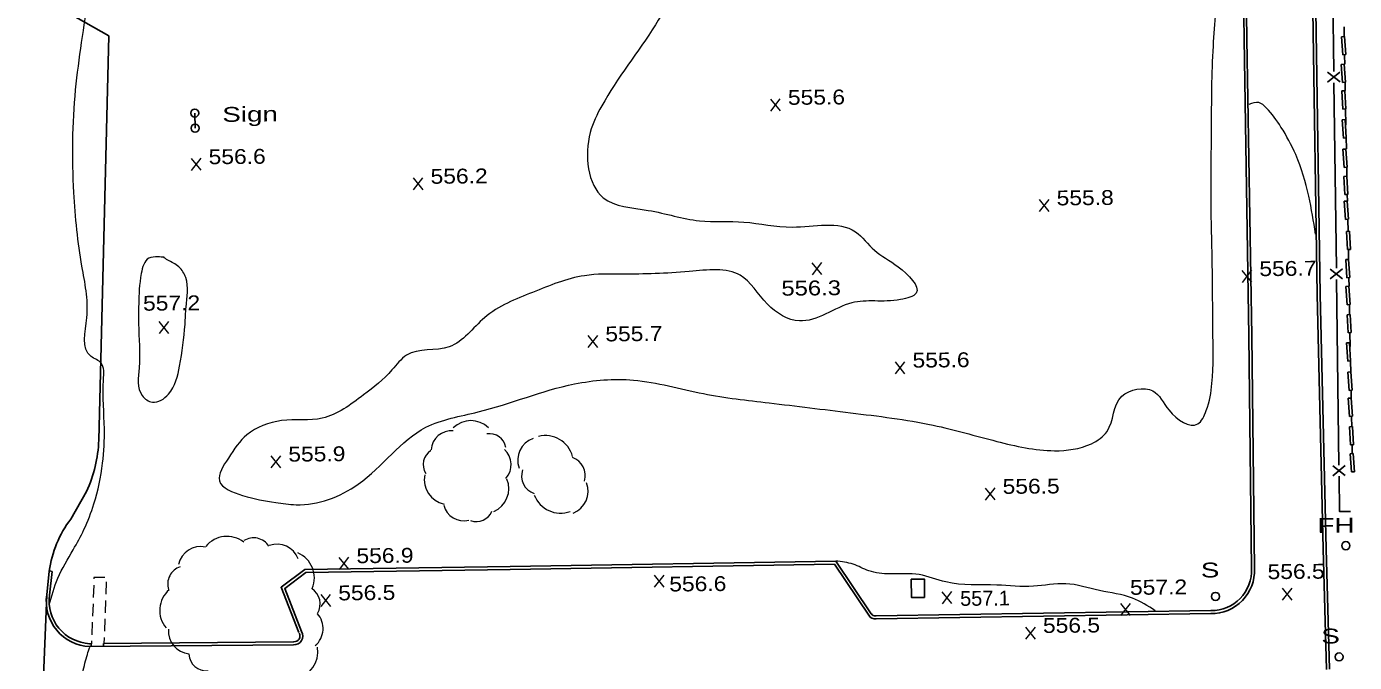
# Model space of a CAD drawing. Extents: x 2361708 to 2370558, y 6977955 to 6991887.
# Drawn here: x 2366537.7 to 2366967.2, y 6984519.7 to 6984725.2 of the extents above; entities that cross this region are included whole.
import ezdxf

# ---------------------------------------------------------------- set-up
doc = ezdxf.new("R2010")
doc.units = 0
doc.header["$LTSCALE"] = 1.9
for name, color, linetype, lineweight in [('13', 7, 'Continuous', 13), ('17', 7, 'Continuous', 25), ('2', 7, 'Continuous', 25), ('20', 7, 'Continuous', 25), ('21', 7, 'Continuous', 25), ('23', 7, 'Continuous', 25), ('29', 7, 'Continuous', 13), ('31', 7, 'Continuous', 13), ('35', 7, 'Continuous', 13)]:
    doc.layers.add(name, color=color, linetype=linetype, lineweight=lineweight)

msp = doc.modelspace()

# ---------------------------------------------------------------- linework, layer by layer
at = {"layer": '13'}
for p, q in [((2366559.387, 6984544.702), (2366559.235, 6984540.7)), ((2366563.375, 6984541.799), (2366563.517, 6984545.801)), ((2366559.164, 6984538.699), (2366559.012, 6984534.697)), ((2366563.152, 6984535.797), (2366563.304, 6984539.799)), ((2366558.941, 6984532.697), (2366558.789, 6984528.695)), ((2366562.939, 6984529.795), (2366563.081, 6984533.796)), ((2366562.797, 6984525.793), (2366562.868, 6984527.794)), ((2366558.718, 6984526.695), (2366558.687, 6984525.784))]:
    msp.add_line(p, q, dxfattribs=at)
msp.add_lwpolyline([(2366562.993, 6984547.216), (2366559.473, 6984547.183), (2366559.458, 6984546.702)], dxfattribs=at)
at = {"layer": '17'}
for p, q in [((2366960.486, 6984710.708), (2366959.695, 6984770.703)), ((2366962.488, 6984707.337), (2366958.448, 6984710.478)), ((2366962.448, 6984710.536), (2366958.488, 6984707.279)), ((2366961.321, 6984647.112), (2366960.53, 6984707.108)), ((2366963.334, 6984643.742), (2366959.284, 6984646.883)), ((2366963.283, 6984646.941), (2366959.334, 6984643.683)), ((2366962.157, 6984583.517), (2366961.366, 6984643.513)), ((2366964.169, 6984580.147), (2366960.129, 6984583.288)), ((2366964.128, 6984583.346), (2366960.169, 6984580.088))]:
    msp.add_line(p, q, dxfattribs=at)
msp.add_lwpolyline([(2366965.93, 6984568.472), (2366962.35, 6984568.498), (2366962.201, 6984579.918)], dxfattribs=at)
at = {"layer": '2'}
for p, q in [((2366963.808, 6984725.2), (2366963.868, 6984722.08)), ((2366963.928, 6984722.051), (2366962.969, 6984721.982)), ((2366963.365, 6984716.105), (2366962.969, 6984721.982)), ((2366964.324, 6984716.174), (2366963.928, 6984722.051)), ((2366964.324, 6984716.174), (2366963.365, 6984716.105)), ((2366963.873, 6984713.11), (2366962.914, 6984713.041)), ((2366963.31, 6984707.164), (2366962.914, 6984713.041)), ((2366964.269, 6984707.233), (2366963.873, 6984713.11)), ((2366963.987, 6984715.901), (2366964.043, 6984713.141)), ((2366964.005, 6984704.521), (2366963.046, 6984704.451)), ((2366963.442, 6984698.575), (2366963.046, 6984704.451)), ((2366964.269, 6984707.233), (2366963.31, 6984707.164)), ((2366964.401, 6984698.644), (2366964.005, 6984704.521)), ((2366964.15, 6984707.192), (2366964.205, 6984704.573)), ((2366964.134, 6984695.162), (2366963.175, 6984695.093)), ((2366963.571, 6984689.216), (2366963.175, 6984695.093)), ((2366964.401, 6984698.644), (2366963.442, 6984698.575)), ((2366964.53, 6984689.285), (2366964.134, 6984695.162)), ((2366964.311, 6984698.693), (2366964.41, 6984693.534)), ((2366964.53, 6984689.285), (2366963.571, 6984689.216)), ((2366964.489, 6984689.395), (2366964.564, 6984685.695)), ((2366964.395, 6984685.663), (2366963.435, 6984685.594)), ((2366963.831, 6984679.718), (2366963.435, 6984685.594)), ((2366964.791, 6984679.787), (2366964.395, 6984685.663)), ((2366964.791, 6984679.787), (2366963.831, 6984679.718)), ((2366964.669, 6984679.886), (2366964.729, 6984676.766)), ((2366964.658, 6984676.896), (2366963.699, 6984676.826)), ((2366964.095, 6984670.95), (2366963.699, 6984676.826)), ((2366965.054, 6984671.019), (2366964.658, 6984676.896)), ((2366964.825, 6984668.867), (2366963.865, 6984668.798)), ((2366965.054, 6984671.019), (2366964.095, 6984670.95)), ((2366965.22, 6984662.991), (2366964.825, 6984668.867)), ((2366964.844, 6984670.957), (2366964.884, 6984668.847)), ((2366964.261, 6984662.921), (2366963.865, 6984668.798)), ((2366965.22, 6984662.991), (2366964.261, 6984662.921)), ((2366965, 6984662.968), (2366965.078, 6984659.049)), ((2366965.507, 6984659.093), (2366964.548, 6984659.024)), ((2366964.944, 6984653.147), (2366964.548, 6984659.024)), ((2366965.903, 6984653.216), (2366965.507, 6984659.093)), ((2366965.903, 6984653.216), (2366964.944, 6984653.147)), ((2366965.196, 6984652.95), (2366965.254, 6984650.04)), ((2366965.284, 6984650.01), (2366964.325, 6984649.941)), ((2366964.72, 6984644.065), (2366964.325, 6984649.941)), ((2366965.68, 6984644.134), (2366965.284, 6984650.01)), ((2366965.68, 6984644.134), (2366964.72, 6984644.065)), ((2366965.372, 6984643.871), (2366965.417, 6984641.321)), ((2366965.376, 6984641.311), (2366964.417, 6984641.242)), ((2366964.813, 6984635.365), (2366964.417, 6984641.242)), ((2366965.773, 6984635.434), (2366965.376, 6984641.311)), ((2366965.773, 6984635.434), (2366964.813, 6984635.365)), ((2366965.532, 6984635.442), (2366965.593, 6984632.252)), ((2366965.744, 6984632.194), (2366964.784, 6984632.125)), ((2366965.18, 6984626.248), (2366964.784, 6984632.125)), ((2366966.14, 6984626.317), (2366965.744, 6984632.194)), ((2366966.14, 6984626.317), (2366965.18, 6984626.248)), ((2366965.71, 6984626.223), (2366965.792, 6984621.794)), ((2366965.53, 6984623.081), (2366964.571, 6984623.012)), ((2366964.967, 6984617.136), (2366964.571, 6984623.012)), ((2366965.926, 6984617.205), (2366965.53, 6984623.081)), ((2366965.926, 6984617.205), (2366964.967, 6984617.136)), ((2366966.001, 6984613.615), (2366965.041, 6984613.546)), ((2366965.437, 6984607.67), (2366965.041, 6984613.546)), ((2366965.887, 6984617.075), (2366965.952, 6984613.515)), ((2366966.396, 6984607.739), (2366966.001, 6984613.615)), ((2366966.091, 6984605.196), (2366965.131, 6984605.126)), ((2366965.527, 6984599.25), (2366965.131, 6984605.126)), ((2366966.396, 6984607.739), (2366965.437, 6984607.67)), ((2366966.068, 6984607.556), (2366966.11, 6984605.306)), ((2366966.487, 6984599.319), (2366966.091, 6984605.196)), ((2366966.487, 6984599.319), (2366965.527, 6984599.25)), ((2366966.498, 6984595.98), (2366965.539, 6984595.91)), ((2366965.935, 6984590.033), (2366965.539, 6984595.91)), ((2366966.229, 6984599.137), (2366966.29, 6984595.867)), ((2366966.895, 6984590.103), (2366966.498, 6984595.98)), ((2366966.895, 6984590.103), (2366965.935, 6984590.033)), ((2366966.406, 6984589.908), (2366966.462, 6984587.229)), ((2366966.762, 6984587.252), (2366965.802, 6984587.182)), ((2366966.198, 6984581.306), (2366965.802, 6984587.182)), ((2366967.157, 6984581.375), (2366966.762, 6984587.252)), ((2366967.157, 6984581.375), (2366966.198, 6984581.306)), ((2366551.983, 6984566.052), (2366557.108, 6984575.002)), ((2366545.033, 6984549.265), (2366544.176, 6984541.607)), ((2366545.984, 6984549.154), (2366545.042, 6984549.355)), ((2366545.984, 6984549.154), (2366545.126, 6984541.496)), ((2366542.057, 6984486.774), (2366544.176, 6984541.607)), ((2366812.474, 6984534.78), (2366920.703, 6984536.471)), ((2366812.493, 6984533.82), (2366920.721, 6984535.511)), ((2366558.056, 6984525.798), (2366558.656, 6984525.804)), ((2366558.066, 6984524.838), (2366624.023, 6984525.456)), ((2366558.586, 6984525.823), (2366558.595, 6984524.863)), ((2366562.506, 6984525.841), (2366624.014, 6984526.416)), ((2366562.506, 6984525.841), (2366562.506, 6984524.88))]:
    msp.add_line(p, q, dxfattribs=at)
for points in [[(2366951.546, 6984874.55), (2366952.26, 6984821.595), (2366953.678, 6984730.423), (2366955.082, 6984638.643), (2366957.064, 6984556.407), (2366958.135, 6984517.486)], [(2366952.506, 6984874.559), (2366953.22, 6984821.604), (2366954.638, 6984730.443), (2366956.042, 6984638.662), (2366958.024, 6984556.437), (2366959.095, 6984517.515)], [(2366933.854, 6984550.047), (2366933.008, 6984625.262), (2366931.445, 6984721.202), (2366930.273, 6984802.254), (2366929.207, 6984868.007)], [(2366934.814, 6984550.056), (2366933.968, 6984625.271), (2366932.404, 6984721.221), (2366931.233, 6984802.273), (2366930.167, 6984868.027)], [(2366561.031, 6984591.54), (2366564.227, 6984722.216), (2366551.86, 6984729.249), (2366553.001, 6984773.232)], [(2366625.726, 6984529.392), (2366619.996, 6984544.009), (2366627.672, 6984549.732), (2366694.046, 6984550.704), (2366799.454, 6984552.497), (2366810.887, 6984535.495)], [(2366626.623, 6984529.741), (2366621.16, 6984543.68), (2366628.001, 6984548.775), (2366694.065, 6984549.744), (2366798.953, 6984551.532), (2366810.092, 6984534.958)]]:
    msp.add_lwpolyline(points, dxfattribs=at)
for centre, radius, start, end in [((2366517.128, 6984593.219), 43.935, 335.5034, 357.80979), ((2366579.764, 6984544.717), 35.028, 142.47665, 172.53929), ((2366920.917, 6984549.42), 13.911, 269.19386, 2.61759), ((2366920.917, 6984549.42), 12.951, 269.19386, 2.61759), ((2366558.757, 6984539.548), 14.726, 171.96422, 267.30988), ((2366558.757, 6984539.548), 13.766, 171.96422, 267.30988), ((2366812.087, 6984536.069), 2.284, 209.11488, 280.22146), ((2366812.087, 6984536.069), 1.324, 209.11488, 280.22146), ((2366624.223, 6984528.265), 2.816, 265.92814, 31.59255), ((2366624.223, 6984528.265), 1.856, 265.92814, 31.59255)]:
    msp.add_arc(centre, radius, start, end, dxfattribs=at)
at = {"layer": '20'}
msp.add_circle((2366964.375, 6984557.477), 1.3, dxfattribs=at)
at = {"layer": '21'}
msp.add_line((2366592.202, 6984692.401), (2366592.086, 6984697.27), dxfattribs=at)
for centre in [(2366592.076, 6984697.28), (2366592.192, 6984692.411), (2366922.219, 6984541.055), (2366962.207, 6984521.535)]:
    msp.add_circle(centre, 1.3, dxfattribs=at)
at = {"layer": '23'}
msp.add_lwpolyline([(2366823.811, 6984546.649), (2366823.857, 6984540.739), (2366828.097, 6984540.769), (2366828.051, 6984546.679)], close=True, dxfattribs=at)
at = {"layer": '29'}
for centre, radius, start, end in [((2366681.39, 6984589.888), 8.016, 45.23959, 135.23959), ((2366675.182, 6984587.974), 6.684, 85.86398, 175.86398), ((2366687.447, 6984588.314), 5.341, 10.00844, 100.00844), ((2366704.05, 6984585.045), 7.519, 109.47537, 199.47537), ((2366705.531, 6984584.037), 9.018, 14.59488, 104.59488), ((2366671.284, 6984583.662), 5.341, 122.23438, 212.23438), ((2366687.739, 6984583.656), 6.684, 317.70923, 47.70923), ((2366712.373, 6984580.201), 6.009, 342.28336, 72.28336), ((2366674.34, 6984578.754), 8.016, 168.35845, 258.35845), ((2366685.635, 6984575.896), 8.016, 292.89956, 22.89956), ((2366703.772, 6984580.008), 6.009, 161.14848, 251.14848), ((2366711.746, 6984575.034), 7.519, 291.32599, 21.32599), ((2366679.065, 6984572.192), 6.684, 194.30644, 284.30644), ((2366710.331, 6984577.01), 9.018, 200.61159, 290.61159), ((2366683.199, 6984570.594), 5.341, 248.90161, 338.90161), ((2366602.508, 6984551.715), 8.771, 51.50699, 141.50699), ((2366611.113, 6984554.176), 5.844, 32.40633, 122.40633), ((2366618.713, 6984550.639), 7.313, 20.41949, 110.41949), ((2366593.984, 6984549.87), 7.313, 77.81988, 167.81988), ((2366621.993, 6984547.027), 8.771, 337.24655, 67.24655), ((2366589.161, 6984545.07), 5.844, 107.83831, 197.83831), ((2366589.507, 6984536.585), 8.771, 130.67444, 220.67444), ((2366626.793, 6984538.716), 5.844, 327.62205, 57.62205), ((2366626.258, 6984530.682), 7.313, 311.08885, 41.08885), ((2366590.867, 6984529.834), 7.313, 174.97531, 264.97531), ((2366623.123, 6984523.116), 8.771, 280.02057, 10.02057), ((2366595.958, 6984522.834), 5.844, 184.1352, 274.1352)]:
    msp.add_arc(centre, radius, start, end, dxfattribs=at)
at = {"layer": '31'}
for p, q in [((2366781.499, 6984697.973), (2366778.382, 6984701.824)), ((2366778.419, 6984697.944), (2366781.461, 6984701.853)), ((2366594.132, 6984678.789), (2366591.016, 6984682.639)), ((2366591.052, 6984678.76), (2366594.095, 6984682.669)), ((2366665.916, 6984672.462), (2366662.799, 6984676.312)), ((2366662.836, 6984672.432), (2366665.879, 6984676.342)), ((2366868.412, 6984665.479), (2366865.296, 6984669.33)), ((2366865.332, 6984665.45), (2366868.375, 6984669.359)), ((2366794.923, 6984645.089), (2366791.806, 6984648.939)), ((2366791.842, 6984645.059), (2366794.886, 6984648.968)), ((2366933.983, 6984642.612), (2366930.866, 6984646.463)), ((2366930.903, 6984642.582), (2366933.946, 6984646.492)), ((2366583.724, 6984626.027), (2366580.607, 6984629.878)), ((2366580.644, 6984625.998), (2366583.687, 6984629.907)), ((2366722.444, 6984621.527), (2366719.326, 6984625.378)), ((2366719.364, 6984621.498), (2366722.406, 6984625.407)), ((2366821.789, 6984613.043), (2366818.672, 6984616.893)), ((2366818.709, 6984613.013), (2366821.752, 6984616.922)), ((2366619.908, 6984582.66), (2366616.792, 6984586.51)), ((2366616.828, 6984582.63), (2366619.871, 6984586.54)), ((2366850.939, 6984572.238), (2366847.822, 6984576.089)), ((2366847.859, 6984572.209), (2366850.902, 6984576.118)), ((2366641.942, 6984549.838), (2366638.825, 6984553.688)), ((2366638.862, 6984549.809), (2366641.905, 6984553.717)), ((2366743.892, 6984544.108), (2366740.774, 6984547.958)), ((2366740.811, 6984544.079), (2366743.855, 6984547.988)), ((2366636.056, 6984537.821), (2366632.939, 6984541.672)), ((2366632.977, 6984537.792), (2366636.019, 6984541.701)), ((2366836.967, 6984538.734), (2366833.85, 6984542.584)), ((2366833.887, 6984538.704), (2366836.93, 6984542.613)), ((2366947.001, 6984539.911), (2366943.884, 6984543.761)), ((2366943.921, 6984539.882), (2366946.964, 6984543.791)), ((2366894.726, 6984534.913), (2366891.609, 6984538.764)), ((2366891.646, 6984534.884), (2366894.69, 6984538.793)), ((2366863.987, 6984527.29), (2366860.87, 6984531.141)), ((2366860.907, 6984527.261), (2366863.95, 6984531.17))]:
    msp.add_line(p, q, dxfattribs=at)
at = {"layer": '35'}
for points in [[(2366616.238, 6984269.629), (2366617.257, 6984265.529), (2366612.85, 6984260.957), (2366611.713, 6984258.556), (2366614.751, 6984253.585), (2366619.148, 6984248.586), (2366623.396, 6984244.596), (2366625.355, 6984241.615), (2366624.736, 6984239.379), (2366620.602, 6984236.689), (2366611.32, 6984235.761), (2366606.487, 6984231.855), (2366607.165, 6984225.731), (2366607.938, 6984221.218), (2366603.508, 6984214.945), (2366598.431, 6984212.497), (2366594.583, 6984206.95), (2366592.4, 6984203.049), (2366586.651, 6984207.175), (2366580.41, 6984213.496), (2366573.314, 6984210.968), (2366567.93, 6984209.326), (2366562.787, 6984205.378), (2366561.484, 6984198.275), (2366562.329, 6984194.593), (2366558.862, 6984188.039), (2366553.241, 6984183.856), (2366546.499, 6984180.882), (2366541.568, 6984176.794), (2366538.663, 6984168.856), (2366536.147, 6984159.012), (2366533.211, 6984153.294), (2366532.053, 6984155.243), (2366531.588, 6984160.909), (2366529.893, 6984171.973), (2366529.2, 6984185.987), (2366527.875, 6984199.065), (2366526.8, 6984211.236), (2366525.973, 6984222.368), (2366523.017, 6984224.07), (2366520.236, 6984220.963), (2366515.647, 6984219.8), (2366508.297, 6984222.92), (2366500.106, 6984230.342), (2366492.565, 6984239.921), (2366488.812, 6984253.836), (2366489.162, 6984265.35), (2366489.964, 6984280.938), (2366491.096, 6984301.74), (2366492.987, 6984322.659), (2366494.917, 6984345.798), (2366496.36, 6984366.463), (2366497.62, 6984389.636), (2366498.933, 6984409.26), (2366499.058, 6984429.722), (2366499.12, 6984446.413), (2366500.618, 6984472.789), (2366501.778, 6984496.971), (2366503.612, 6984530.2), (2366503.95, 6984558.835), (2366504.755, 6984585.623), (2366506.279, 6984615.62), (2366506.937, 6984645.187), (2366506.725, 6984661.196), (2366506.585, 6984689.546), (2366507.504, 6984725.417), (2366507.324, 6984759.026), (2366508.274, 6984795.798), (2366508.777, 6984829.134), (2366507.415, 6984861.863), (2366506.762, 6984887.427), (2366506.583, 6984914.597), (2366506.548, 6984930.957), (2366507.647, 6984949.919), (2366508.568, 6984956.168)], [(2366544.957, 6984538.324), (2366547.785, 6984546.941), (2366552.767, 6984556.169), (2366556.236, 6984562.652), (2366559.446, 6984571.013), (2366562.272, 6984584.101), (2366562.836, 6984595.267), (2366562.545, 6984611.095), (2366561.804, 6984616.448), (2366558.533, 6984618.637), (2366557.144, 6984631.155), (2366555.575, 6984647.78), (2366552.968, 6984671.607), (2366553.552, 6984704.834), (2366557.581, 6984735.424), (2366559.384, 6984753.032), (2366561.071, 6984772.239), (2366562.539, 6984785.043), (2366566.237, 6984792.669), (2366566.572, 6984798.342), (2366563.307, 6984795.761), (2366553.76, 6984790.17), (2366546.481, 6984791.131), (2366538.675, 6984796.917), (2366533.333, 6984806.546), (2366530.614, 6984823.231), (2366528.395, 6984858.822), (2366526.35, 6984886.684), (2366524.454, 6984918.887), (2366523.407, 6984935.278), (2366522.612, 6984946.371), (2366522.164, 6984955.587)], [(2366899.545, 6984848.084), (2366903.913, 6984846.285), (2366906.169, 6984837.207), (2366898.198, 6984824.67), (2366885.745, 6984821.751), (2366872.922, 6984816.809), (2366845.31, 6984810.516), (2366816.539, 6984800.072), (2366796.323, 6984784.789), (2366774.689, 6984770.362), (2366755.428, 6984749.308), (2366741.082, 6984725.82), (2366723.69, 6984699.583), (2366719.982, 6984690.977), (2366724.213, 6984669.907), (2366738.732, 6984665.835), (2366755.295, 6984662.502), (2366769.7, 6984662.049), (2366785.326, 6984660.458), (2366805.751, 6984658.912), (2366811.959, 6984652.941), (2366819.63, 6984647.564), (2366825.421, 6984639.129), (2366820.351, 6984636.99), (2366804.56, 6984635.94), (2366787.625, 6984630.088), (2366777.312, 6984635.56), (2366768.493, 6984644.897), (2366752.031, 6984646.08), (2366730.358, 6984645.254), (2366718.082, 6984644.737), (2366701.363, 6984639.338), (2366685.8, 6984631.159), (2366674.369, 6984621.77), (2366660.564, 6984619.028), (2366655.849, 6984614.253), (2366646.645, 6984606.185), (2366633.307, 6984598.678), (2366620.124, 6984597.882), (2366608.936, 6984593.326), (2366602.938, 6984585.769), (2366600.067, 6984578.451), (2366607.553, 6984573.702), (2366618.245, 6984571.433), (2366624.852, 6984570.716), (2366644.95, 6984577.348), (2366666.856, 6984595.737), (2366683.75, 6984600.718), (2366714.895, 6984609.735), (2366733.954, 6984610.997), (2366756.587, 6984606.602), (2366777.847, 6984603.624), (2366804.158, 6984600.424), (2366830.848, 6984596.418), (2366851.459, 6984591.184), (2366870.118, 6984588.161), (2366882.077, 6984590.425), (2366887.15, 6984594.404), (2366891.922, 6984605.75), (2366901.966, 6984607.486), (2366907.205, 6984601.235), (2366916.468, 6984596.803), (2366919.237, 6984601.12), (2366921.064, 6984609.857), (2366921.364, 6984627.671), (2366921.257, 6984643.191), (2366920.809, 6984668.168), (2366920.932, 6984692), (2366921.525, 6984718.967), (2366922.995, 6984741.062), (2366923.375, 6984759.006), (2366925.942, 6984775.052), (2366927.53, 6984780.487), (2366930.459, 6984784.875)], [(2366954.585, 6984658.199), (2366952.399, 6984670.399), (2366948.151, 6984683.859), (2366943.396, 6984692.784), (2366938.617, 6984698.999), (2366936.28, 6984700.666), (2366932.946, 6984700.065)], [(2366582.209, 6984650.734), (2366580.158, 6984650.794), (2366577.202, 6984650.376), (2366574.778, 6984645.463), (2366573.933, 6984635.514), (2366573.913, 6984629.184), (2366574.059, 6984614.955), (2366575.054, 6984605.974), (2366578.395, 6984603.825), (2366583.541, 6984606.415), (2366587.174, 6984615.54), (2366588.916, 6984629.007), (2366589.243, 6984634.57), (2366589.152, 6984644.11), (2366586.919, 6984647.619), (2366583.358, 6984649.765), (2366581.828, 6984650.73)], [(2366600.254, 6984108.16), (2366590.79, 6984107.449), (2366579.319, 6984103.35), (2366569.124, 6984104.853), (2366563.796, 6984108.803), (2366558.189, 6984110.569), (2366550.56, 6984115.727), (2366545.346, 6984113.947), (2366540.318, 6984105.369), (2366536.656, 6984096.043), (2366532.69, 6984082.005), (2366527.679, 6984066.237), (2366524.171, 6984051.373), (2366521.208, 6984037.974), (2366518.161, 6984034.485), (2366514.496, 6984039.24), (2366514.333, 6984047.869), (2366510.446, 6984059.132), (2366508.445, 6984066.644), (2366508.624, 6984078.226), (2366506.853, 6984078.359), (2366503.913, 6984067.851), (2366499.232, 6984061.676), (2366491.157, 6984063.189), (2366481.055, 6984071.723), (2366471.52, 6984085.793), (2366466.141, 6984093.082), (2366463.166, 6984103.094), (2366464.009, 6984111.093), (2366464.946, 6984128.282), (2366464.298, 6984148.007), (2366465.328, 6984168.018), (2366465.593, 6984190.562), (2366466.312, 6984208.549), (2366467.129, 6984227.758), (2366468.051, 6984249.608), (2366468.393, 6984266.232), (2366470.219, 6984287.7), (2366471.655, 6984311.155), (2366474.172, 6984335.72), (2366474.466, 6984357.404), (2366475.297, 6984384.534), (2366477.211, 6984415.643), (2366478.49, 6984445.217), (2366479.646, 6984470.759), (2366480.862, 6984498.522), (2366482.006, 6984528.685), (2366482.753, 6984552.073), (2366483.717, 6984582.163), (2366484.261, 6984603.739), (2366484.336, 6984612.681), (2366484.372, 6984627.842)], [(2366902.752, 6984536.43), (2366895.353, 6984540.499), (2366884.699, 6984542.978), (2366873.768, 6984545.174), (2366863.335, 6984544.345), (2366851.471, 6984544.732), (2366835.01, 6984545.735), (2366826.407, 6984548.124), (2366816.914, 6984548.343), (2366810.094, 6984549.368), (2366805.004, 6984551.47), (2366799.394, 6984552.517)], [(2366555.715, 6984499.715), (2366555.572, 6984506.324), (2366555.453, 6984513.523), (2366556.547, 6984519.483), (2366557.34, 6984522.331), (2366558.097, 6984524.669)]]:
    msp.add_spline(points, degree=3, dxfattribs=at)

# ---------------------------------------------------------------- texts
at = {"layer": '20', "width": 1.4}
for s, p in [('Sign', (2366600.994, 6984694.435)), ('  FH', (2366950.235, 6984561.543))]:
    msp.add_text(s, height=4.8, rotation=0.545, dxfattribs=at).set_placement(p)
at = {"layer": '21', "width": 1.4}
for p in [(2366912.491, 6984547.123), (2366951.476, 6984525.773)]:
    msp.add_text('  S', height=4.8, rotation=0.545, dxfattribs=at).set_placement(p)
at = {"layer": '31'}
for s, width, p in [('555.6', 1.15, (2366783.94, 6984699.937)), ('556.6', 1.15, (2366596.573, 6984680.752)), ('556.2', 1.15, (2366668.357, 6984674.425)), ('555.8', 1.15, (2366870.853, 6984667.443)), ('556.7', 1.15, (2366936.424, 6984644.576)), ('556.3', 1.2, (2366781.827, 6984638.264)), ('557.2', 1.15, (2366575.363, 6984633.408)), ('555.7', 1.15, (2366724.885, 6984623.491)), ('555.6', 1.15, (2366824.23, 6984615.006)), ('555.9', 1.15, (2366622.35, 6984584.623)), ('556.5', 1.15, (2366853.38, 6984574.202)), ('556.9', 1.15, (2366644.383, 6984551.801)), ('556.5', 1.15, (2366939.077, 6984546.646)), ('556.5', 1.15, (2366638.497, 6984539.784)), ('556.6', 1.15, (2366745.565, 6984542.654)), ('557.2', 1.15, (2366894.583, 6984541.572)), ('556.5', 1.15, (2366866.429, 6984529.254))]:
    msp.add_text(s, height=4.8, rotation=0.545, dxfattribs=dict(at, width=width)).set_placement(p)
msp.add_text('557.1', height=4.8, rotation=0.545, dxfattribs=at).set_placement((2366839.654, 6984538.009))

doc.saveas('drawing.dxf')
